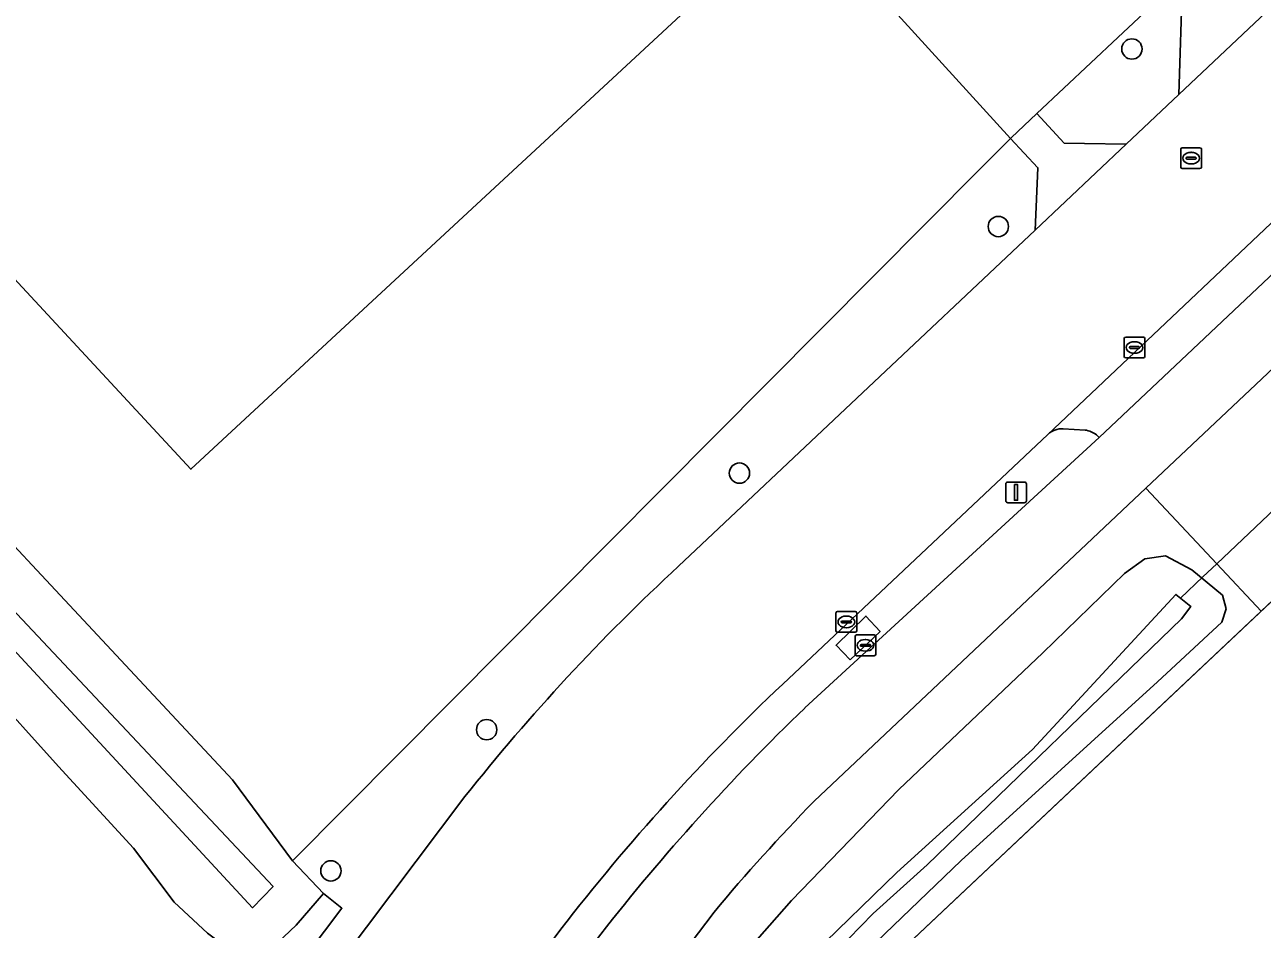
# Model space of a CAD drawing. Extents: x 156141 to 158132, y 385651 to 388333.
# Drawn here: x 156315.4 to 156374.9, y 387392.6 to 387436.1 of the extents above; entities that cross this region are included whole.
import ezdxf

# ---------------------------------------------------------------- set-up
doc = ezdxf.new("R2010")
doc.units = 0
for name, color, linetype in [('IMGEO_Berm_groen', 7, 'Continuous'), ('IMGEO_Boom', 7, 'Continuous'), ('IMGEO_Brandkraan', 7, 'Continuous'), ('IMGEO_Duiker', 7, 'Continuous'), ('IMGEO_Erf', 7, 'Continuous'), ('IMGEO_Fietspad_gesloten', 7, 'Continuous'), ('IMGEO_Grasland_agrarisch', 7, 'Continuous'), ('IMGEO_Groenvoorziening', 7, 'Continuous'), ('IMGEO_Hek', 7, 'Continuous'), ('IMGEO_Kolk', 7, 'Continuous'), ('IMGEO_Lichtmast', 7, 'Continuous'), ('IMGEO_Oever', 7, 'Continuous'), ('IMGEO_Pand_vergunning_verleend', 7, 'Continuous'), ('IMGEO_Rijbaan_lokaal_gesloten', 7, 'Continuous'), ('IMGEO_Rijbaan_lokaal_open', 7, 'Continuous'), ('IMGEO_Rioolput', 7, 'Continuous'), ('IMGEO_Terreindeel_open', 7, 'Continuous'), ('IMGEO_Voetpad_open', 7, 'Continuous'), ('IMGEO_Waterloop', 7, 'Continuous')]:
    doc.layers.add(name, color=color, linetype=linetype)

msp = doc.modelspace()

# ---------------------------------------------------------------- linework, layer by layer
at = {"layer": 'IMGEO_Berm_groen'}
for points in [[(156371.06, 387438.246), (156370.988, 387438.316), (156367.952, 387435.462), (156364.053, 387431.796), (156365.376, 387430.371), (156366.354, 387430.354), (156368.353, 387430.318), (156370.883, 387432.712)], [(156355.071, 387405.519), (156354.402, 387406.225), (156355.834, 387407.623), (156356.519, 387406.885)]]:
    msp.add_lwpolyline(points, close=True, dxfattribs=at)
for points in [[(156363.976, 387426.193), (156364.107, 387429.194), (156362.784, 387430.601), (156361.293, 387429.101), (156328.252, 387395.855), (156329.738, 387394.29), (156330.621, 387393.577), (156320.569, 387380.233), (156319.34, 387378.497), (156319.172, 387378.214), (156320.945, 387378.196)], [(156346.82, 387410.027), (156363.976, 387426.193)], [(156366.38, 387416.572), (156365.328, 387416.639)], [(156364.585, 387416.367), (156351.831, 387404.359)], [(156352.9, 387403.206), (156367.052, 387416.223)], [(156367.052, 387416.223), (156366.93, 387416.341)], [(156321.99, 387379.622), (156330.638, 387391.104), (156336.54, 387398.941)], [(156341.153, 387392.564), (156336.624, 387386.498), (156328.713, 387375.905), (156327.377, 387374.11)]]:
    msp.add_lwpolyline(points, dxfattribs=at)
for centre, radius, start, end in [((156365.288, 387415.598), 1.042, 87.78993, 132.42375), ((156366.259, 387415.513), 1.066, 50.96905, 83.46614), ((156413.267, 387338.102), 97.92, 132.73275, 141.58799), ((156422.988, 387329.21), 103.493, 133.43697, 142.25402), ((156423.801, 387329.337), 102.389, 133.82583, 142.0359)]:
    msp.add_arc(centre, radius, start, end, dxfattribs=at)
at = {"layer": 'IMGEO_Boom'}
for centre in [(156368.634, 387434.903), (156362.207, 387426.364), (156349.751, 387414.503), (156337.589, 387402.163), (156330.097, 387395.371)]:
    msp.add_circle(centre, 0.489, dxfattribs=at)
at = {"layer": 'IMGEO_Brandkraan'}
for p, q in [((156355.311, 387405.792), (156355.311, 387406.644)), ((156355.386, 387406.718), (156356.238, 387406.718)), ((156355.799, 387406.498), (156355.824, 387406.498)), ((156356.312, 387406.644), (156356.312, 387405.792)), ((156355.57, 387406.212), (156355.57, 387406.224)), ((156356.008, 387406.175), (156355.61, 387406.175)), ((156355.613, 387406.261), (156356.011, 387406.261)), ((156355.822, 387405.938), (156355.797, 387405.938)), ((156356.054, 387406.224), (156356.054, 387406.212)), ((156356.238, 387405.718), (156355.386, 387405.718))]:
    msp.add_line(p, q, dxfattribs=at)
for points in [[(156355.311, 387405.792), (156355.311, 387406.644)], [(156355.386, 387406.718), (156356.238, 387406.718)], [(156356.312, 387406.644), (156356.312, 387405.792)], [(156356.238, 387405.718), (156355.386, 387405.718)]]:
    msp.add_lwpolyline(points, dxfattribs=at)
for centre, radius, start, end in [((156355.388, 387406.642), 0.0765, 91.55205, 178.44795), ((156355.388, 387406.642), 0.0765, 91.55205, 178.44795), ((156356.236, 387406.642), 0.0765, 1.55205, 88.44795), ((156356.236, 387406.642), 0.0765, 1.55205, 88.44795), ((156355.388, 387405.794), 0.0765, 181.55205, 268.44795), ((156355.388, 387405.794), 0.0765, 181.55205, 268.44795), ((156355.61, 387406.221), 0.0403, 85.87752, 175.75265), ((156355.607, 387406.211), 0.0366, 178.93798, 274.71019), ((156356.011, 387406.218), 0.043, 264.86636, 352.45326), ((156356.015, 387406.223), 0.0386, 1.73085, 96.63898), ((156356.236, 387405.794), 0.0765, 271.55205, 358.44795), ((156356.236, 387405.794), 0.0765, 271.55205, 358.44795)]:
    msp.add_arc(centre, radius, start, end, dxfattribs=at)
for centre, major_axis, ratio, start_param, end_param in [((156355.798, 387406.218), (-0.387, 0.002), 0.722429, 4.712389, 7.853982), ((156355.823, 387406.218), (-0.39, 0.002), 0.717154, 1.570796, 4.712389)]:
    msp.add_ellipse(centre, major_axis=major_axis, ratio=ratio, start_param=start_param, end_param=end_param, dxfattribs=at)
at = {"layer": 'IMGEO_Duiker'}
msp.add_lwpolyline([(156370.963, 387408.483), (156372.047, 387409.51), (156372.712, 387410.141), (156377.057, 387414.261), (156380.682, 387417.698), (156384.979, 387421.773), (156385.729, 387422.483), (156386.614, 387423.323)], dxfattribs=at)
at = {"layer": 'IMGEO_Erf'}
for points in [[(156310.709, 387485.897), (156319.698, 387476.336), (156328.43, 387467.13), (156339.037, 387455.893), (156351.366, 387442.96), (156356.868, 387437.097), (156362.784, 387430.601), (156362.818, 387430.635), (156364.053, 387431.796), (156367.952, 387435.462), (156370.988, 387438.316), (156374.956, 387442.047), (156375.204, 387442.28), (156377.511, 387448.6), (156386.35, 387456.964), (156386.592, 387456.896), (156391.052, 387455.634), (156391.387, 387455.539), (156425.089, 387487.348), (156452.106, 387512.72), (156457.451, 387517.769), (156467.766, 387527.512)], [(156379.24, 387412.002), (156374.85, 387407.865), (156354.809, 387388.976), (156353.163, 387387.33), (156351.614, 387385.611), (156350.178, 387383.802), (156348.877, 387381.881), (156347.685, 387379.875), (156346.654, 387377.804), (156345.734, 387375.689), (156344.939, 387373.478), (156344.271, 387371.265), (156343.844, 387368.993), (156343.443, 387366.708), (156343.275, 387364.524)], [(156313.424, 387363.744), (156316.045, 387372.198), (156316.227, 387372.599), (156317.468, 387375.331), (156319.172, 387378.214), (156319.34, 387378.497), (156320.569, 387380.233), (156330.621, 387393.577), (156329.738, 387394.29), (156328.419, 387392.767), (156327.244, 387391.634), (156326.413, 387391.47), (156325.719, 387391.451), (156324.877, 387391.829), (156324.158, 387392.383), (156322.547, 387393.862), (156320.591, 387396.456), (156316.991, 387400.396), (156309.818, 387408.341)]]:
    msp.add_lwpolyline(points, dxfattribs=at)
at = {"layer": 'IMGEO_Fietspad_gesloten'}
for points in [[(156589.88, 387624.16), (156586.283, 387620.878), (156585.415, 387620.086), (156578.126, 387613.433), (156551.398, 387590.304), (156495.527, 387537.568), (156379.452, 387427.902), (156367.052, 387416.223), (156352.9, 387403.206)], [(156353.343, 387398.723), (156369.296, 387413.778), (156374.588, 387418.771), (156381.614, 387425.402), (156430.268, 387471.316), (156498.217, 387535.194), (156554.376, 387588.321), (156581.442, 387611.597), (156590.669, 387620.135)], [(156343.078, 387392.324), (156337.914, 387385.506), (156329.882, 387374.902), (156327.175, 387370.881), (156330.037, 387368.91), (156340.846, 387383.25), (156348.53, 387393.393)]]:
    msp.add_lwpolyline(points, dxfattribs=at)
for centre, radius, start, end in [((156423.801, 387329.337), 102.389, 133.82583, 142.0359), ((156422.435, 387331.495), 96.402, 135.78327, 140.05254)]:
    msp.add_arc(centre, radius, start, end, dxfattribs=at)
at = {"layer": 'IMGEO_Grasland_agrarisch'}
msp.add_lwpolyline([(156305.404, 387421.102), (156325.366, 387399.755), (156328.252, 387395.855), (156361.293, 387429.101), (156362.784, 387430.601), (156356.868, 387437.097), (156351.366, 387442.96), (156339.037, 387455.893), (156328.43, 387467.13), (156319.698, 387476.336), (156310.709, 387485.897)], dxfattribs=at)
at = {"layer": 'IMGEO_Groenvoorziening'}
for points in [[(156347.685, 387379.875), (156348.877, 387381.881), (156350.178, 387383.802), (156351.614, 387385.611), (156353.163, 387387.33), (156354.809, 387388.976), (156374.85, 387407.865), (156372.712, 387410.141), (156369.296, 387413.778), (156353.343, 387398.723)], [(156347.888, 387388.989), (156352.253, 387393.942), (156357.423, 387399.285), (156364.341, 387405.86), (156368.283, 387409.668), (156369.256, 387410.373), (156370.255, 387410.523), (156371.516, 387409.848), (156372.995, 387408.625), (156373.173, 387407.968), (156372.96, 387407.335), (156369.858, 387404.459), (156360.419, 387395.876), (156353.897, 387389.608)], [(156348.53, 387393.393), (156340.846, 387383.25), (156330.037, 387368.91), (156327.554, 387363.948)]]:
    msp.add_lwpolyline(points, dxfattribs=at)
msp.add_arc((156422.435, 387331.495), 96.402, 135.78327, 140.05254, dxfattribs=at)
at = {"layer": 'IMGEO_Hek'}
for points in [[(156548.867, 387605.742), (156540.59, 387597.212), (156536.23, 387592.718), (156529.863, 387586.065), (156510.629, 387567.966), (156497.455, 387555.488), (156496.881, 387556.093), (156495.089, 387554.361), (156495.654, 387553.795), (156471.142, 387530.701), (156467.766, 387527.512), (156457.451, 387517.769), (156452.106, 387512.72), (156425.089, 387487.348), (156391.387, 387455.539), (156391.052, 387455.634), (156386.592, 387456.896), (156386.35, 387456.964), (156377.511, 387448.6), (156375.204, 387442.28), (156374.956, 387442.047), (156370.988, 387438.316), (156367.952, 387435.462), (156364.053, 387431.796)], [(156343.435, 387366.714), (156343.833, 387368.977), (156344.263, 387371.266), (156344.924, 387373.465), (156345.713, 387375.673), (156346.624, 387377.803), (156347.657, 387379.878), (156348.858, 387381.869), (156350.164, 387383.782), (156351.592, 387385.597), (156353.137, 387387.325), (156354.792, 387388.966), (156373.938, 387406.992), (156380.213, 387412.891), (156380.728, 387413.365)]]:
    msp.add_lwpolyline(points, dxfattribs=at)
at = {"layer": 'IMGEO_Kolk'}
for p, q in [((156368.257, 387420.119), (156368.257, 387420.971)), ((156368.332, 387421.045), (156369.184, 387421.045)), ((156368.745, 387420.825), (156368.77, 387420.825)), ((156369.258, 387420.971), (156369.258, 387420.119)), ((156369.184, 387420.045), (156368.332, 387420.045)), ((156368.516, 387420.539), (156368.516, 387420.551)), ((156368.954, 387420.502), (156368.556, 387420.502)), ((156368.559, 387420.588), (156368.957, 387420.588)), ((156368.768, 387420.265), (156368.743, 387420.265)), ((156369, 387420.551), (156369, 387420.539)), ((156354.393, 387406.92), (156354.393, 387407.772)), ((156354.468, 387407.846), (156355.32, 387407.846)), ((156354.881, 387407.626), (156354.906, 387407.626)), ((156355.394, 387407.772), (156355.394, 387406.92)), ((156354.652, 387407.34), (156354.652, 387407.352)), ((156355.09, 387407.303), (156354.692, 387407.303)), ((156354.695, 387407.389), (156355.093, 387407.389)), ((156354.904, 387407.066), (156354.879, 387407.066)), ((156355.136, 387407.352), (156355.136, 387407.34)), ((156355.32, 387406.846), (156354.468, 387406.846))]:
    msp.add_line(p, q, dxfattribs=at)
for points in [[(156368.257, 387420.119), (156368.257, 387420.971)], [(156368.332, 387421.045), (156369.184, 387421.045)], [(156369.258, 387420.971), (156369.258, 387420.119)], [(156369.184, 387420.045), (156368.332, 387420.045)], [(156354.393, 387406.92), (156354.393, 387407.772)], [(156354.468, 387407.846), (156355.32, 387407.846)], [(156355.394, 387407.772), (156355.394, 387406.92)], [(156355.32, 387406.846), (156354.468, 387406.846)]]:
    msp.add_lwpolyline(points, dxfattribs=at)
for centre, radius, start, end in [((156368.334, 387420.969), 0.0765, 91.55205, 178.44795), ((156368.334, 387420.969), 0.0765, 91.55205, 178.44795), ((156369.182, 387420.969), 0.0765, 1.55205, 88.44795), ((156369.182, 387420.969), 0.0765, 1.55205, 88.44795), ((156368.334, 387420.121), 0.0765, 181.55205, 268.44795), ((156368.334, 387420.121), 0.0765, 181.55205, 268.44795), ((156368.556, 387420.548), 0.0403, 85.87752, 175.75265), ((156368.553, 387420.538), 0.0366, 178.93798, 274.71019), ((156368.957, 387420.545), 0.043, 264.86636, 352.45326), ((156368.961, 387420.55), 0.0386, 1.73085, 96.63898), ((156369.182, 387420.121), 0.0765, 271.55205, 358.44795), ((156369.182, 387420.121), 0.0765, 271.55205, 358.44795), ((156354.47, 387407.77), 0.0765, 91.55205, 178.44795), ((156354.47, 387407.77), 0.0765, 91.55205, 178.44795), ((156355.318, 387407.77), 0.0765, 1.55205, 88.44795), ((156355.318, 387407.77), 0.0765, 1.55205, 88.44795), ((156354.692, 387407.349), 0.0403, 85.87752, 175.75265), ((156354.689, 387407.339), 0.0366, 178.93798, 274.71019), ((156355.093, 387407.346), 0.043, 264.86636, 352.45326), ((156355.097, 387407.351), 0.0386, 1.73085, 96.63898), ((156354.47, 387406.922), 0.0765, 181.55205, 268.44795), ((156354.47, 387406.922), 0.0765, 181.55205, 268.44795), ((156355.318, 387406.922), 0.0765, 271.55205, 358.44795), ((156355.318, 387406.922), 0.0765, 271.55205, 358.44795)]:
    msp.add_arc(centre, radius, start, end, dxfattribs=at)
for centre, major_axis, ratio, start_param, end_param in [((156368.744, 387420.545), (-0.387, 0.002), 0.722429, 4.712389, 7.853982), ((156368.769, 387420.545), (-0.39, 0.002), 0.717154, 1.570796, 4.712389), ((156354.88, 387407.346), (-0.387, 0.002), 0.722429, 4.712389, 7.853982), ((156354.905, 387407.346), (-0.39, 0.002), 0.717154, 1.570796, 4.712389)]:
    msp.add_ellipse(centre, major_axis=major_axis, ratio=ratio, start_param=start_param, end_param=end_param, dxfattribs=at)
at = {"layer": 'IMGEO_Lichtmast'}
for p, q in [((156362.663, 387414.075), (156363.453, 387414.075)), ((156363.453, 387414.075), (156362.663, 387414.075)), ((156362.563, 387413.175), (156362.563, 387413.975)), ((156362.563, 387413.975), (156362.563, 387413.175)), ((156363.553, 387413.975), (156363.553, 387413.175)), ((156363.553, 387413.175), (156363.553, 387413.975)), ((156363.453, 387413.075), (156362.663, 387413.075)), ((156362.663, 387413.075), (156363.453, 387413.075))]:
    msp.add_line(p, q, dxfattribs=at)
msp.add_lwpolyline([(156362.983, 387413.95), (156363.133, 387413.95), (156363.133, 387413.2), (156362.983, 387413.2), (156362.983, 387413.95)], dxfattribs=at)
for centre, start, end in [((156362.663, 387413.975), 90, 180), ((156362.663, 387413.975), 90, 180), ((156363.453, 387413.975), 0, 90), ((156363.453, 387413.975), 360, 90), ((156362.663, 387413.175), 180, 270), ((156362.663, 387413.175), 180, 270), ((156363.453, 387413.175), 270, 0), ((156363.453, 387413.175), 270, 0)]:
    msp.add_arc(centre, 0.1, start, end, dxfattribs=at)
at = {"layer": 'IMGEO_Oever'}
msp.add_lwpolyline([(156289.799, 387434.498), (156327.314, 387394.621), (156326.328, 387393.594), (156289.141, 387433.758)], close=True, dxfattribs=at)
for points in [[(156309.818, 387408.341), (156316.991, 387400.396), (156320.591, 387396.456), (156322.547, 387393.862), (156324.158, 387392.383), (156324.877, 387391.829), (156325.719, 387391.451), (156326.413, 387391.47), (156327.244, 387391.634), (156328.419, 387392.767), (156329.738, 387394.29), (156328.252, 387395.855), (156325.366, 387399.755), (156305.404, 387421.102)], [(156353.897, 387389.608), (156360.419, 387395.876), (156369.858, 387404.459), (156372.96, 387407.335), (156373.173, 387407.968), (156372.995, 387408.625), (156371.516, 387409.848), (156370.255, 387410.523), (156369.256, 387410.373), (156368.283, 387409.668), (156364.341, 387405.86), (156357.423, 387399.285), (156352.253, 387393.942), (156347.888, 387388.989)], [(156353.332, 387391.409), (156357.316, 387395.3), (156363.846, 387401.214), (156370.751, 387408.668), (156371.468, 387408.085), (156371.011, 387407.488), (156358.774, 387395.669), (156356.187, 387393.328), (156353.805, 387390.885)]]:
    msp.add_lwpolyline(points, dxfattribs=at)
at = {"layer": 'IMGEO_Pand_vergunning_verleend'}
msp.add_lwpolyline([(156273.908, 387468.034), (156300.093, 387492.309), (156349.547, 387438.963), (156323.362, 387414.688)], close=True, dxfattribs=at)
at = {"layer": 'IMGEO_Rijbaan_lokaal_gesloten'}
for points in [[(156579.595, 387625.712), (156576.006, 387629.138), (156571.693, 387625.069), (156570.86, 387624.283), (156553.077, 387605.55), (156545.435, 387597.5), (156536.195, 387588.588), (156535.77, 387588.187), (156473.626, 387529.59), (156461.719, 387518.363), (156394.388, 387454.876), (156370.883, 387432.712), (156368.353, 387430.318), (156363.976, 387426.193), (156346.82, 387410.027)], [(156351.831, 387404.359), (156364.585, 387416.367), (156379.199, 387430.181), (156379.528, 387430.462), (156494.497, 387538.848)], [(156336.54, 387398.941), (156330.638, 387391.104), (156321.99, 387379.622)], [(156327.377, 387374.11), (156328.713, 387375.905), (156336.624, 387386.498), (156341.153, 387392.564)]]:
    msp.add_lwpolyline(points, dxfattribs=at)
for centre, radius, start, end in [((156413.267, 387338.102), 97.92, 132.73275, 141.58799), ((156422.988, 387329.21), 103.493, 133.43697, 142.25402)]:
    msp.add_arc(centre, radius, start, end, dxfattribs=at)
at = {"layer": 'IMGEO_Rijbaan_lokaal_open'}
for points in [[(156375.974, 387440.996), (156374.956, 387442.047), (156370.988, 387438.316), (156371.06, 387438.246), (156370.883, 387432.712), (156394.388, 387454.876)], [(156379.528, 387430.462), (156379.199, 387430.181), (156364.585, 387416.367)], [(156366.93, 387416.341), (156367.052, 387416.223), (156379.452, 387427.902)], [(156387.098, 387419.487), (156386.547, 387420.081), (156384.979, 387421.773), (156381.614, 387425.402), (156374.588, 387418.771), (156369.296, 387413.778), (156372.712, 387410.141), (156374.85, 387407.865), (156379.24, 387412.002), (156377.057, 387414.261), (156376.299, 387415.045)], [(156365.328, 387416.639), (156366.38, 387416.572)]]:
    msp.add_lwpolyline(points, dxfattribs=at)
for centre, radius, start, end in [((156365.288, 387415.598), 1.042, 87.78993, 132.42375), ((156366.259, 387415.513), 1.066, 50.96905, 83.46614)]:
    msp.add_arc(centre, radius, start, end, dxfattribs=at)
at = {"layer": 'IMGEO_Rioolput'}
for p, q in [((156371.055, 387430.152), (156371.907, 387430.152)), ((156370.98, 387429.226), (156370.98, 387430.078)), ((156371.239, 387429.646), (156371.239, 387429.658)), ((156371.677, 387429.609), (156371.279, 387429.609)), ((156371.282, 387429.695), (156371.68, 387429.695)), ((156371.468, 387429.932), (156371.493, 387429.932)), ((156371.723, 387429.658), (156371.723, 387429.646)), ((156371.981, 387430.078), (156371.981, 387429.226)), ((156371.907, 387429.152), (156371.055, 387429.152)), ((156371.491, 387429.372), (156371.466, 387429.372))]:
    msp.add_line(p, q, dxfattribs=at)
for points in [[(156371.055, 387430.152), (156371.907, 387430.152)], [(156370.98, 387429.226), (156370.98, 387430.078)], [(156371.981, 387430.078), (156371.981, 387429.226)], [(156371.907, 387429.152), (156371.055, 387429.152)]]:
    msp.add_lwpolyline(points, dxfattribs=at)
for centre, radius, start, end in [((156371.057, 387430.076), 0.0765, 91.55205, 178.44795), ((156371.057, 387430.076), 0.0765, 91.55205, 178.44795), ((156371.905, 387430.076), 0.0765, 1.55205, 88.44795), ((156371.905, 387430.076), 0.0765, 1.55205, 88.44795), ((156371.279, 387429.655), 0.0403, 85.87752, 175.75265), ((156371.276, 387429.645), 0.0366, 178.93798, 274.71019), ((156371.68, 387429.652), 0.043, 264.86636, 352.45326), ((156371.684, 387429.657), 0.0386, 1.73085, 96.63898), ((156371.057, 387429.228), 0.0765, 181.55205, 268.44795), ((156371.057, 387429.228), 0.0765, 181.55205, 268.44795), ((156371.905, 387429.228), 0.0765, 271.55205, 358.44795), ((156371.905, 387429.228), 0.0765, 271.55205, 358.44795)]:
    msp.add_arc(centre, radius, start, end, dxfattribs=at)
for centre, major_axis, ratio, start_param, end_param in [((156371.467, 387429.652), (-0.387, 0.002), 0.722429, 4.712389, 7.853982), ((156371.492, 387429.652), (-0.39, 0.002), 0.717154, 1.570796, 4.712389)]:
    msp.add_ellipse(centre, major_axis=major_axis, ratio=ratio, start_param=start_param, end_param=end_param, dxfattribs=at)
at = {"layer": 'IMGEO_Terreindeel_open'}
msp.add_lwpolyline([(156355.071, 387405.519), (156356.519, 387406.885), (156355.834, 387407.623), (156354.402, 387406.225)], close=True, dxfattribs=at)
at = {"layer": 'IMGEO_Voetpad_open'}
msp.add_lwpolyline([(156368.353, 387430.318), (156366.354, 387430.354), (156365.376, 387430.371), (156364.053, 387431.796), (156362.818, 387430.635), (156362.784, 387430.601), (156364.107, 387429.194), (156363.976, 387426.193)], close=True, dxfattribs=at)
at = {"layer": 'IMGEO_Waterloop'}
for points in [[(156289.799, 387434.498), (156289.141, 387433.758), (156326.328, 387393.594), (156327.314, 387394.621)], [(156341.411, 387376.221), (156342.105, 387375.608), (156350.15, 387386.552), (156353.805, 387390.885), (156356.187, 387393.328), (156358.774, 387395.669), (156371.011, 387407.488), (156371.468, 387408.085), (156370.751, 387408.668), (156363.846, 387401.214), (156357.316, 387395.3), (156353.332, 387391.409), (156349.677, 387387.25), (156345.345, 387381.645)]]:
    msp.add_lwpolyline(points, close=True, dxfattribs=at)

doc.saveas('drawing.dxf')
